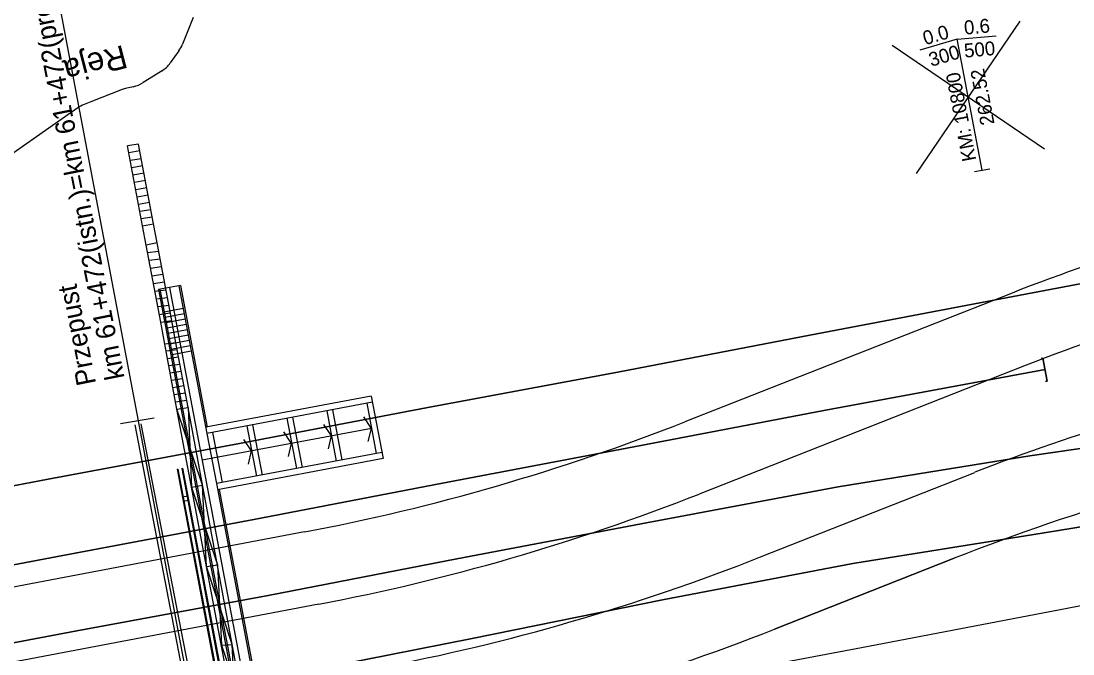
# Model space of a CAD drawing. Extents: x 6541740 to 6566395, y 5525066 to 5530361.
# Drawn here: x 6557192.8 to 6557260.7, y 5526180.6 to 5526221.5 of the extents above; entities that cross this region are included whole.
import ezdxf

# ---------------------------------------------------------------- set-up
doc = ezdxf.new("R2010")
doc.units = 0
for name, color, linetype in [('Domyślna', 7, 'Continuous'), ('TOR_PRZEK_P-komponent', 7, 'Continuous'), ('TOR_PRZEK_P-teren istniejacy', 7, 'Continuous'), ('TOR_PRZEK_P-uklad odniesienia', 7, 'Continuous'), ('TOR_PS_ODW-osadniki', 7, 'Continuous'), ('TOR_PS_OPIS_T-opis geometrii-wzdluz_cz torowa', 7, 'Continuous'), ('TOR_PS_T-rowy otwarte nieumocnione', 7, 'Continuous'), ('TOR_PS_T-umocnienia skarp', 7, 'Continuous'), ('TOR_PS_T-wypelnienia', 7, 'Continuous'), ('TOR_W-warstwa dodatkowa 2', 7, 'Continuous')]:
    doc.layers.add(name, color=color, linetype=linetype)

# ---------------------------------------------------------------- blocks, each defined once
blk = doc.blocks.new('POINT_DISPLAY')
at = {"layer": 'Domyślna'}
blk.add_line((0, 0), (0, 0), dxfattribs=at)
blk = doc.blocks.new('4108_1')
at = {"layer": 'Domyślna'}
blk.add_lwpolyline([(0.75, -0.5), (0.75, 0), (-0.75, 0), (-0.75, -0.5)], dxfattribs=at)
blk.add_blockref('POINT_DISPLAY', (0, 0), dxfattribs=at)

msp = doc.modelspace()

# ---------------------------------------------------------------- linework, layer by layer
at = {"layer": 'Domyślna'}
for p, q in [((6557199.23, 5526195.506), (6557201.407, 5526195.874)), ((6557200.158, 5526195.418), (6557207.01, 5526159.72)), ((6557207.492, 5526159.837), (6557200.574, 5526195.475))]:
    msp.add_line(p, q, dxfattribs=at)
at = {"layer": 'TOR_PRZEK_P-komponent'}
for p, q in [((6557256.791, 5526203.924), (6557235.666, 5526195.617)), ((6557256.791, 5526203.924), (6557235.666, 5526195.617)), ((6557257.703, 5526199.262), (6557236.579, 5526190.955)), ((6557257.703, 5526199.262), (6557236.579, 5526190.955)), ((6557240.547, 5526186.896), (6557254.391, 5526192.354)), ((6557211.116, 5526188.51), (6557143.226, 5526175.641)), ((6557253.052, 5526186.807), (6557241.45, 5526182.233)), ((6557241.45, 5526182.233), (6557253.052, 5526186.807)), ((6557212.028, 5526183.848), (6557116.502, 5526165.741))]:
    msp.add_line(p, q, dxfattribs=at)
for centre, major_axis, start_param, end_param in [((6557602.688, 5524490.325), (-325.914, 1719.384), 0, 0.047356), ((6557603.6, 5524485.664), (-325.914, 1719.384), 0, 0.047357), ((6557600.382, 5524478.793), (-325.914, 1719.384), 0.000003, 0.047584), ((6556810.707, 5528300.895), (-400.409, 2112.386), 3.141593, 3.188949), ((6556810.707, 5528300.895), (-400.409, 2112.386), 3.141593, 3.188949), ((6557678.125, 5524081.573), (-400.409, 2112.386), 0, 0.047581), ((6556811.619, 5528296.234), (-400.409, 2112.386), 3.141593, 3.188949), ((6556811.619, 5528296.234), (-400.409, 2112.386), 3.141593, 3.188949), ((6556815.472, 5528292.13), (-400.409, 2112.386), 3.141593, 3.189176), ((6556816.376, 5528287.466), (-400.409, 2112.386), 3.141593, 3.189174)]:
    msp.add_ellipse(centre, major_axis=major_axis, ratio=0.25, start_param=start_param, end_param=end_param, dxfattribs=at)
at = {"layer": 'TOR_PRZEK_P-uklad odniesienia'}
for p, q in [((6557250.623, 5526211.637), (6557257.313, 5526221.456)), ((6557250.623, 5526211.637), (6557257.313, 5526221.456)), ((6557258.878, 5526213.202), (6557249.058, 5526219.892)), ((6557258.878, 5526213.202), (6557249.058, 5526219.892))]:
    msp.add_line(p, q, dxfattribs=at)
at = {"layer": 'TOR_PS_ODW-osadniki'}
for p, q in [((6557253.249, 5526220.299), (6557250.839, 5526219.587)), ((6557253.249, 5526220.299), (6557250.839, 5526219.587)), ((6557253.249, 5526220.299), (6557255.752, 5526220.52)), ((6557253.249, 5526220.299), (6557255.752, 5526220.52)), ((6557254.854, 5526211.852), (6557253.249, 5526220.299)), ((6557254.854, 5526211.852), (6557253.249, 5526220.299)), ((6557254.363, 5526211.759), (6557255.345, 5526211.945)), ((6557254.363, 5526211.759), (6557255.345, 5526211.945))]:
    msp.add_line(p, q, dxfattribs=at)
at = {"layer": 'TOR_PS_OPIS_T-opis geometrii-wzdluz_cz torowa'}
msp.add_line((6557205.793, 5526167.193), (6557195.226, 5526222.944), dxfattribs=at)
at = {"layer": 'TOR_PS_T-rowy otwarte nieumocnione'}
for p, q in [((6557258.92, 5526198.982), (6557244.643, 5526196.34)), ((6557244.643, 5526196.34), (6557258.92, 5526198.982)), ((6557258.92, 5526198.982), (6557244.643, 5526196.34)), ((6557244.643, 5526196.34), (6557258.92, 5526198.982)), ((6557182.296, 5526189.614), (6557194.571, 5526191.908)), ((6557194.571, 5526191.908), (6557182.296, 5526189.614)), ((6557182.296, 5526189.614), (6557194.571, 5526191.908)), ((6557194.571, 5526191.908), (6557182.296, 5526189.614)), ((6557190.271, 5526180.967), (6557196.408, 5526182.119)), ((6557196.408, 5526182.119), (6557190.271, 5526180.967)), ((6557190.271, 5526180.967), (6557196.408, 5526182.119)), ((6557196.408, 5526182.119), (6557190.271, 5526180.967))]:
    msp.add_line(p, q, dxfattribs=at)
for points in [[(6557243.722, 5526201.21), (6557256.066, 5526203.548), (6557268.228, 5526205.842), (6557280.507, 5526208.164), (6557292.715, 5526210.499), (6557305.094, 5526212.833)], [(6557305.094, 5526212.833), (6557292.715, 5526210.499), (6557280.507, 5526208.164), (6557268.228, 5526205.842), (6557256.066, 5526203.548), (6557243.722, 5526201.21)], [(6557243.722, 5526201.21), (6557256.066, 5526203.548), (6557268.228, 5526205.842), (6557280.507, 5526208.164), (6557292.715, 5526210.499), (6557305.094, 5526212.833)], [(6557305.094, 5526212.833), (6557292.715, 5526210.499), (6557280.507, 5526208.164), (6557268.228, 5526205.842), (6557256.066, 5526203.548), (6557243.722, 5526201.21)], [(6557245.556, 5526191.429), (6557257.945, 5526193.411), (6557270.259, 5526195.196), (6557282.555, 5526197.444), (6557294.759, 5526199.709), (6557307.149, 5526202.019)], [(6557307.149, 5526202.019), (6557294.759, 5526199.709), (6557282.555, 5526197.444), (6557270.259, 5526195.196), (6557257.945, 5526193.411), (6557245.556, 5526191.429)], [(6557245.556, 5526191.429), (6557257.945, 5526193.411), (6557270.259, 5526195.196), (6557282.555, 5526197.444), (6557294.759, 5526199.709), (6557307.149, 5526202.019)], [(6557307.149, 5526202.019), (6557294.759, 5526199.709), (6557282.555, 5526197.444), (6557270.259, 5526195.196), (6557257.945, 5526193.411), (6557245.556, 5526191.429)], [(6557194.571, 5526191.908), (6557206.915, 5526194.219), (6557219.072, 5526196.546), (6557231.453, 5526198.832), (6557243.724, 5526201.199)], [(6557243.724, 5526201.199), (6557231.453, 5526198.832), (6557219.072, 5526196.546), (6557206.915, 5526194.219), (6557194.571, 5526191.908)], [(6557194.571, 5526191.908), (6557206.915, 5526194.219), (6557219.072, 5526196.546), (6557231.453, 5526198.832), (6557243.724, 5526201.199)], [(6557243.724, 5526201.199), (6557231.453, 5526198.832), (6557219.072, 5526196.546), (6557206.915, 5526194.219), (6557194.571, 5526191.908)], [(6557258.657, 5526199.697), (6557258.78, 5526199.719), (6557259.059, 5526198.245), (6557258.936, 5526198.223)], [(6557258.657, 5526199.697), (6557258.78, 5526199.719), (6557259.059, 5526198.245), (6557258.936, 5526198.223)], [(6557308.02, 5526197.391), (6557295.678, 5526195.05), (6557283.459, 5526192.719), (6557271.157, 5526190.448), (6557258.856, 5526188.448), (6557246.51, 5526186.462)], [(6557246.51, 5526186.462), (6557258.856, 5526188.448), (6557271.157, 5526190.448), (6557283.459, 5526192.719), (6557295.678, 5526195.05), (6557308.02, 5526197.391)], [(6557308.02, 5526197.391), (6557295.678, 5526195.05), (6557283.459, 5526192.719), (6557271.157, 5526190.448), (6557258.856, 5526188.448), (6557246.51, 5526186.462)], [(6557246.51, 5526186.462), (6557258.856, 5526188.448), (6557271.157, 5526190.448), (6557283.459, 5526192.719), (6557295.678, 5526195.05), (6557308.02, 5526197.391)], [(6557183.226, 5526184.658), (6557195.505, 5526186.986), (6557207.841, 5526189.32), (6557220.011, 5526191.655), (6557232.366, 5526194.008), (6557244.641, 5526196.348)], [(6557244.641, 5526196.348), (6557232.366, 5526194.008), (6557220.011, 5526191.655), (6557207.841, 5526189.32), (6557195.505, 5526186.986), (6557183.226, 5526184.658)], [(6557183.226, 5526184.658), (6557195.505, 5526186.986), (6557207.841, 5526189.32), (6557220.011, 5526191.655), (6557232.366, 5526194.008), (6557244.641, 5526196.348)], [(6557244.641, 5526196.348), (6557232.366, 5526194.008), (6557220.011, 5526191.655), (6557207.841, 5526189.32), (6557195.505, 5526186.986), (6557183.226, 5526184.658)], [(6557308.893, 5526192.817), (6557296.575, 5526190.514), (6557284.315, 5526188.2), (6557272.035, 5526185.819), (6557259.778, 5526183.469), (6557247.521, 5526181.123)], [(6557308.893, 5526192.817), (6557296.575, 5526190.514), (6557284.315, 5526188.2), (6557272.035, 5526185.819), (6557259.778, 5526183.469), (6557247.521, 5526181.123)], [(6557196.408, 5526182.119), (6557208.756, 5526184.403), (6557220.937, 5526186.779), (6557233.286, 5526189.108), (6557245.556, 5526191.429)], [(6557245.556, 5526191.429), (6557233.286, 5526189.108), (6557220.937, 5526186.779), (6557208.756, 5526184.403), (6557196.408, 5526182.119)], [(6557196.408, 5526182.119), (6557208.756, 5526184.403), (6557220.937, 5526186.779), (6557233.286, 5526189.108), (6557245.556, 5526191.429)], [(6557245.556, 5526191.429), (6557233.286, 5526189.108), (6557220.937, 5526186.779), (6557208.756, 5526184.403), (6557196.408, 5526182.119)], [(6557246.51, 5526186.462), (6557234.231, 5526184.137), (6557221.923, 5526181.643), (6557209.734, 5526179.216), (6557197.409, 5526176.929)], [(6557197.409, 5526176.929), (6557209.734, 5526179.216), (6557221.923, 5526181.643), (6557234.231, 5526184.137), (6557246.51, 5526186.462)], [(6557246.51, 5526186.462), (6557234.231, 5526184.137), (6557221.923, 5526181.643), (6557209.734, 5526179.216), (6557197.409, 5526176.929)], [(6557197.409, 5526176.929), (6557209.734, 5526179.216), (6557221.923, 5526181.643), (6557234.231, 5526184.137), (6557246.51, 5526186.462)], [(6557247.521, 5526181.123), (6557235.212, 5526178.801), (6557233.554, 5526178.488), (6557231.08, 5526178.022)], [(6557247.521, 5526181.123), (6557235.212, 5526178.801), (6557233.554, 5526178.488), (6557231.08, 5526178.022)]]:
    msp.add_lwpolyline(points, dxfattribs=at)
at = {"layer": 'TOR_PS_T-umocnienia skarp'}
for p, q in [((6557200.403, 5526213.522), (6557199.693, 5526213.43)), ((6557200.403, 5526213.522), (6557199.693, 5526213.43)), ((6557199.774, 5526212.99), (6557200.48, 5526213.109)), ((6557199.774, 5526212.99), (6557200.48, 5526213.109)), ((6557199.866, 5526212.497), (6557200.572, 5526212.612)), ((6557199.866, 5526212.497), (6557200.572, 5526212.612)), ((6557199.955, 5526212.018), (6557200.659, 5526212.141)), ((6557199.955, 5526212.018), (6557200.659, 5526212.141)), ((6557200.042, 5526211.552), (6557200.747, 5526211.668)), ((6557200.042, 5526211.552), (6557200.747, 5526211.668)), ((6557200.129, 5526211.079), (6557200.835, 5526211.197)), ((6557200.129, 5526211.079), (6557200.835, 5526211.197)), ((6557200.217, 5526210.609), (6557200.921, 5526210.73)), ((6557200.217, 5526210.609), (6557200.921, 5526210.73)), ((6557200.304, 5526210.139), (6557201.009, 5526210.259)), ((6557200.304, 5526210.139), (6557201.009, 5526210.259)), ((6557200.392, 5526209.667), (6557201.096, 5526209.788)), ((6557200.392, 5526209.667), (6557201.096, 5526209.788)), ((6557200.479, 5526209.2), (6557201.185, 5526209.313)), ((6557200.479, 5526209.2), (6557201.185, 5526209.313)), ((6557200.566, 5526208.727), (6557201.272, 5526208.845)), ((6557200.566, 5526208.727), (6557201.272, 5526208.845)), ((6557200.653, 5526208.261), (6557201.358, 5526208.378)), ((6557200.653, 5526208.261), (6557201.358, 5526208.378)), ((6557201.592, 5526207.153), (6557200.889, 5526207.02)), ((6557201.592, 5526207.153), (6557200.889, 5526207.02)), ((6557200.98, 5526206.538), (6557201.69, 5526206.631)), ((6557200.98, 5526206.538), (6557201.69, 5526206.631)), ((6557201.075, 5526206.035), (6557201.784, 5526206.135)), ((6557201.075, 5526206.035), (6557201.784, 5526206.135)), ((6557201.169, 5526205.536), (6557201.878, 5526205.635)), ((6557201.169, 5526205.536), (6557201.878, 5526205.635)), ((6557201.263, 5526205.038), (6557201.972, 5526205.135)), ((6557201.263, 5526205.038), (6557201.972, 5526205.135)), ((6557201.357, 5526204.539), (6557202.066, 5526204.637)), ((6557201.357, 5526204.539), (6557202.066, 5526204.637)), ((6557201.451, 5526204.044), (6557202.16, 5526204.139)), ((6557201.451, 5526204.044), (6557202.16, 5526204.139)), ((6557201.545, 5526203.544), (6557202.254, 5526203.641)), ((6557201.545, 5526203.544), (6557202.254, 5526203.641)), ((6557201.639, 5526203.046), (6557202.348, 5526203.143)), ((6557201.639, 5526203.046), (6557202.348, 5526203.143)), ((6557201.733, 5526202.548), (6557202.442, 5526202.645)), ((6557201.733, 5526202.548), (6557202.442, 5526202.645)), ((6557201.827, 5526202.05), (6557202.536, 5526202.147)), ((6557201.827, 5526202.05), (6557202.536, 5526202.147)), ((6557202.799, 5526200.717), (6557202.088, 5526200.628)), ((6557202.799, 5526200.717), (6557202.088, 5526200.628)), ((6557202.168, 5526200.198), (6557202.88, 5526200.289)), ((6557202.168, 5526200.198), (6557202.88, 5526200.289)), ((6557202.261, 5526199.704), (6557202.971, 5526199.811)), ((6557202.261, 5526199.704), (6557202.971, 5526199.811)), ((6557202.348, 5526199.237), (6557203.06, 5526199.344)), ((6557202.348, 5526199.237), (6557203.06, 5526199.344)), ((6557202.435, 5526198.77), (6557203.149, 5526198.88)), ((6557202.435, 5526198.77), (6557203.149, 5526198.88)), ((6557202.523, 5526198.303), (6557203.238, 5526198.412)), ((6557202.523, 5526198.303), (6557203.238, 5526198.412)), ((6557202.61, 5526197.837), (6557203.326, 5526197.949)), ((6557202.61, 5526197.837), (6557203.326, 5526197.949)), ((6557202.697, 5526197.371), (6557203.416, 5526197.481)), ((6557202.697, 5526197.371), (6557203.416, 5526197.481)), ((6557202.784, 5526196.904), (6557203.506, 5526197.009)), ((6557202.784, 5526196.904), (6557203.506, 5526197.009)), ((6557203.824, 5526191.392), (6557204.528, 5526191.53)), ((6557203.824, 5526191.392), (6557204.528, 5526191.53)), ((6557204.787, 5526186.286), (6557205.487, 5526186.383)), ((6557204.787, 5526186.286), (6557205.487, 5526186.383)), ((6557205.745, 5526181.211), (6557206.444, 5526181.244)), ((6557205.745, 5526181.211), (6557206.444, 5526181.244))]:
    msp.add_line(p, q, dxfattribs=at)
for points in [[(6557202.872, 5526196.437), (6557202.088, 5526200.628), (6557201.827, 5526202.05), (6557200.889, 5526207.02), (6557200.653, 5526208.261), (6557199.693, 5526213.43)], [(6557202.872, 5526196.437), (6557202.088, 5526200.628), (6557201.827, 5526202.05), (6557200.889, 5526207.02), (6557200.653, 5526208.261), (6557199.693, 5526213.43)], [(6557203.594, 5526196.546), (6557202.799, 5526200.717), (6557202.536, 5526202.147), (6557201.592, 5526207.153), (6557201.358, 5526208.378), (6557200.403, 5526213.522)], [(6557203.594, 5526196.546), (6557202.799, 5526200.717), (6557202.536, 5526202.147), (6557201.592, 5526207.153), (6557201.358, 5526208.378), (6557200.403, 5526213.522)], [(6557209.524, 5526161.186), (6557202.872, 5526196.437), (6557203.594, 5526196.546)], [(6557209.524, 5526161.186), (6557202.872, 5526196.437), (6557203.594, 5526196.546)], [(6557210.148, 5526161.357), (6557208.549, 5526166.35), (6557208.296, 5526171.298), (6557206.69, 5526176.204), (6557206.444, 5526181.244), (6557204.787, 5526186.286), (6557204.528, 5526191.53), (6557202.872, 5526196.437)], [(6557210.148, 5526161.357), (6557208.549, 5526166.35), (6557208.296, 5526171.298), (6557206.69, 5526176.204), (6557206.444, 5526181.244), (6557204.787, 5526186.286), (6557204.528, 5526191.53), (6557202.872, 5526196.437)], [(6557203.594, 5526196.546), (6557203.824, 5526191.392), (6557205.487, 5526186.383), (6557205.745, 5526181.211), (6557207.362, 5526176.315), (6557207.633, 5526171.204), (6557209.2, 5526166.446), (6557209.524, 5526161.186)], [(6557209.524, 5526161.186), (6557210.148, 5526161.357), (6557203.594, 5526196.546)], [(6557203.594, 5526196.546), (6557203.824, 5526191.392), (6557205.487, 5526186.383), (6557205.745, 5526181.211), (6557207.362, 5526176.315), (6557207.633, 5526171.204), (6557209.2, 5526166.446), (6557209.524, 5526161.186)], [(6557209.524, 5526161.186), (6557210.148, 5526161.357), (6557203.594, 5526196.546)]]:
    msp.add_lwpolyline(points, dxfattribs=at)
at = {"layer": 'TOR_PS_T-wypelnienia'}
msp.add_line((6557196.469, 5526215.865), (6557191.714, 5526212.544), dxfattribs=at)
msp.add_line((6557196.469, 5526215.865), (6557191.714, 5526212.544), dxfattribs=at)
for points in [[(6557203.932, 5526221.708), (6557203.236, 5526219.971)], [(6557203.932, 5526221.708), (6557203.236, 5526219.971)], [(6557203.003, 5526219.547), (6557202.443, 5526218.77)], [(6557203.003, 5526219.547), (6557202.443, 5526218.77)], [(6557201.888, 5526218.248), (6557201.357, 5526217.913), (6557200.694, 5526217.496)], [(6557201.888, 5526218.248), (6557201.357, 5526217.913), (6557200.694, 5526217.496)], [(6557199.339, 5526217.051), (6557197.319, 5526216.259), (6557196.879, 5526216.085)], [(6557199.339, 5526217.051), (6557197.319, 5526216.259), (6557196.879, 5526216.085)], [(6557200.066, 5526217.237), (6557199.633, 5526217.141)], [(6557200.066, 5526217.237), (6557199.633, 5526217.141)]]:
    msp.add_lwpolyline(points, dxfattribs=at)
for centre, start, end in [((6557201.38, 5526220.716), 324.23425, 338.15311), ((6557201.38, 5526220.716), 324.23425, 338.15311), ((6557200.821, 5526219.939), 302.23829, 324.23425), ((6557200.821, 5526219.939), 302.23829, 324.23425), ((6557199.629, 5526219.189), 282.60475, 302.15766), ((6557199.629, 5526219.189), 282.60475, 302.15766), ((6557200.069, 5526215.189), 102.60475, 111.4027), ((6557200.069, 5526215.189), 102.60475, 111.4027), ((6557197.614, 5526214.225), 111.57659, 124.92943), ((6557197.614, 5526214.225), 111.57659, 124.92943)]:
    msp.add_arc(centre, 2, start, end, dxfattribs=at)
at = {"layer": 'TOR_W-warstwa dodatkowa 2'}
for p, q in [((6557203.101, 5526204.415), (6557201.676, 5526204.146)), ((6557203.101, 5526204.415), (6557201.676, 5526204.146)), ((6557201.676, 5526204.146), (6557211.743, 5526151.021)), ((6557201.676, 5526204.146), (6557211.743, 5526151.021)), ((6557201.774, 5526204.164), (6557211.855, 5526150.97)), ((6557201.774, 5526204.164), (6557211.855, 5526150.97)), ((6557202.388, 5526204.28), (6557212.551, 5526150.653)), ((6557202.388, 5526204.28), (6557212.551, 5526150.653)), ((6557203.002, 5526204.396), (6557204.808, 5526194.866)), ((6557203.002, 5526204.396), (6557204.808, 5526194.866)), ((6557203.101, 5526204.415), (6557204.832, 5526195.277)), ((6557203.101, 5526204.415), (6557204.832, 5526195.277)), ((6557203.282, 5526202.922), (6557202.053, 5526202.69)), ((6557203.282, 5526202.922), (6557202.053, 5526202.69)), ((6557203.347, 5526202.579), (6557202.119, 5526202.347)), ((6557203.347, 5526202.579), (6557202.119, 5526202.347)), ((6557203.412, 5526202.235), (6557202.184, 5526202.003)), ((6557203.412, 5526202.235), (6557202.184, 5526202.003)), ((6557203.477, 5526201.891), (6557202.249, 5526201.659)), ((6557203.477, 5526201.891), (6557202.249, 5526201.659)), ((6557203.542, 5526201.547), (6557202.314, 5526201.315)), ((6557203.542, 5526201.547), (6557202.314, 5526201.315)), ((6557203.608, 5526201.203), (6557202.379, 5526200.971)), ((6557203.608, 5526201.203), (6557202.379, 5526200.971)), ((6557203.673, 5526200.859), (6557202.444, 5526200.627)), ((6557203.673, 5526200.859), (6557202.444, 5526200.627)), ((6557203.738, 5526200.515), (6557202.51, 5526200.283)), ((6557203.738, 5526200.515), (6557202.51, 5526200.283)), ((6557203.803, 5526200.171), (6557202.575, 5526199.939)), ((6557203.803, 5526200.171), (6557202.575, 5526199.939)), ((6557215.42, 5526197.277), (6557204.734, 5526195.259)), ((6557215.42, 5526197.277), (6557204.734, 5526195.259)), ((6557215.42, 5526197.277), (6557216.183, 5526193.249)), ((6557215.42, 5526197.277), (6557216.183, 5526193.249)), ((6557215.495, 5526196.884), (6557204.808, 5526194.866)), ((6557215.495, 5526196.884), (6557204.808, 5526194.866)), ((6557215.126, 5526196.815), (6557215.741, 5526193.572)), ((6557215.126, 5526196.815), (6557215.741, 5526193.572)), ((6557209.967, 5526195.84), (6557210.582, 5526192.598)), ((6557209.967, 5526195.84), (6557210.582, 5526192.598)), ((6557210.336, 5526195.91), (6557210.95, 5526192.668)), ((6557210.336, 5526195.91), (6557210.95, 5526192.668)), ((6557212.547, 5526196.327), (6557213.161, 5526193.085)), ((6557212.547, 5526196.327), (6557213.161, 5526193.085)), ((6557212.915, 5526196.397), (6557213.53, 5526193.155)), ((6557212.915, 5526196.397), (6557213.53, 5526193.155)), ((6557215.433, 5526195.193), (6557204.502, 5526193.129)), ((6557215.433, 5526195.193), (6557204.502, 5526193.129)), ((6557207.388, 5526195.353), (6557208.002, 5526192.111)), ((6557207.388, 5526195.353), (6557208.002, 5526192.111)), ((6557207.756, 5526195.423), (6557208.371, 5526192.18)), ((6557207.756, 5526195.423), (6557208.371, 5526192.18)), ((6557204.808, 5526194.866), (6557205.423, 5526191.624)), ((6557204.808, 5526194.866), (6557205.423, 5526191.624)), ((6557205.177, 5526194.935), (6557205.791, 5526191.693)), ((6557205.177, 5526194.935), (6557205.791, 5526191.693)), ((6557216.109, 5526193.642), (6557205.423, 5526191.624)), ((6557216.109, 5526193.642), (6557205.423, 5526191.624)), ((6557216.183, 5526193.249), (6557205.497, 5526191.231)), ((6557216.183, 5526193.249), (6557205.497, 5526191.231)), ((6557202.885, 5526192.552), (6557210.775, 5526150.925)), ((6557202.885, 5526192.552), (6557210.775, 5526150.925)), ((6557202.934, 5526192.562), (6557210.825, 5526150.934)), ((6557202.934, 5526192.562), (6557210.825, 5526150.934)), ((6557203.18, 5526192.608), (6557211.07, 5526150.981)), ((6557203.18, 5526192.608), (6557211.07, 5526150.981)), ((6557203.229, 5526192.618), (6557211.119, 5526150.99)), ((6557203.229, 5526192.618), (6557211.119, 5526150.99)), ((6557205.423, 5526191.624), (6557212.837, 5526152.504)), ((6557205.423, 5526191.624), (6557212.837, 5526152.504)), ((6557205.596, 5526191.249), (6557212.867, 5526152.882)), ((6557205.596, 5526191.249), (6557212.867, 5526152.882))]:
    msp.add_line(p, q, dxfattribs=at)
for points in [[(6557215.227, 5526194.354), (6557215.433, 5526195.193), (6557214.932, 5526195.938)], [(6557215.227, 5526194.354), (6557215.433, 5526195.193), (6557214.932, 5526195.938)], [(6557212.648, 5526193.867), (6557212.854, 5526194.706), (6557212.353, 5526195.451)], [(6557212.648, 5526193.867), (6557212.854, 5526194.706), (6557212.353, 5526195.451)], [(6557207.489, 5526192.892), (6557207.695, 5526193.732), (6557207.194, 5526194.477)], [(6557207.489, 5526192.892), (6557207.695, 5526193.732), (6557207.194, 5526194.477)], [(6557210.069, 5526193.379), (6557210.274, 5526194.219), (6557209.774, 5526194.964)], [(6557210.069, 5526193.379), (6557210.274, 5526194.219), (6557209.774, 5526194.964)], [(6557202.885, 5526192.552), (6557202.934, 5526192.562)], [(6557202.885, 5526192.552), (6557202.934, 5526192.562)], [(6557203.18, 5526192.608), (6557203.229, 5526192.618)], [(6557203.18, 5526192.608), (6557203.229, 5526192.618)], [(6557203.223, 5526190.769), (6557203.567, 5526190.834)], [(6557203.223, 5526190.769), (6557203.567, 5526190.834)], [(6557203.623, 5526190.54), (6557203.279, 5526190.475)], [(6557203.623, 5526190.54), (6557203.279, 5526190.475)]]:
    msp.add_lwpolyline(points, dxfattribs=at)

# ---------------------------------------------------------------- block references
at = {"layer": 'TOR_PS_T-rowy otwarte nieumocnione', "xscale": 0.9999994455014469, "yscale": 0.25000013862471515, "rotation": -79.28234013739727}
msp.add_blockref('4108_1', (6557258.92, 5526198.982), dxfattribs=at)
msp.add_blockref('4108_1', (6557258.92, 5526198.982), dxfattribs=at)

# ---------------------------------------------------------------- texts
at = {"layer": 'TOR_PRZEK_P-teren istniejacy'}
msp.add_text('Reja', height=1.5, rotation=194.59793, dxfattribs=at).set_placement((6557199.413, 5526219.941))
msp.add_text('Reja', height=1.5, rotation=194.59793, dxfattribs=at).set_placement((6557199.413, 5526219.941))
at = {"layer": 'TOR_PS_ODW-osadniki'}
for s, rotation, p in [('0.6', 5.05008, (6557253.725, 5526220.592)), ('0.6', 5.05008, (6557253.725, 5526220.592)), ('0.0', 16.47127, (6557251.183, 5526219.905)), ('0.0', 16.47127, (6557251.183, 5526219.905)), ('300', 16.47127, (6557251.566, 5526218.517)), ('300', 16.47127, (6557251.566, 5526218.517)), ('500', 5.05008, (6557253.731, 5526219.107)), ('500', 5.05008, (6557253.731, 5526219.107)), ('262.52', 100.76067, (6557255.659, 5526214.845)), ('262.52', 100.76067, (6557255.659, 5526214.845)), ('KM: 10800', 100.76067, (6557254.476, 5526212.507)), ('KM: 10800', 100.76067, (6557254.476, 5526212.507))]:
    msp.add_text(s, height=0.9, rotation=rotation, dxfattribs=at).set_placement(p)
at = {"layer": 'TOR_PS_OPIS_T-opis geometrii-wzdluz_cz torowa'}
for s, p in [('km 61+472(istn.)=km 61+472(proj.)  ', (6557199.498, 5526198.451)), ('Przepust', (6557197.659, 5526198.088))]:
    msp.add_text(s, height=1.25, rotation=101.15785, dxfattribs=at).set_placement(p)

doc.saveas('drawing.dxf')
